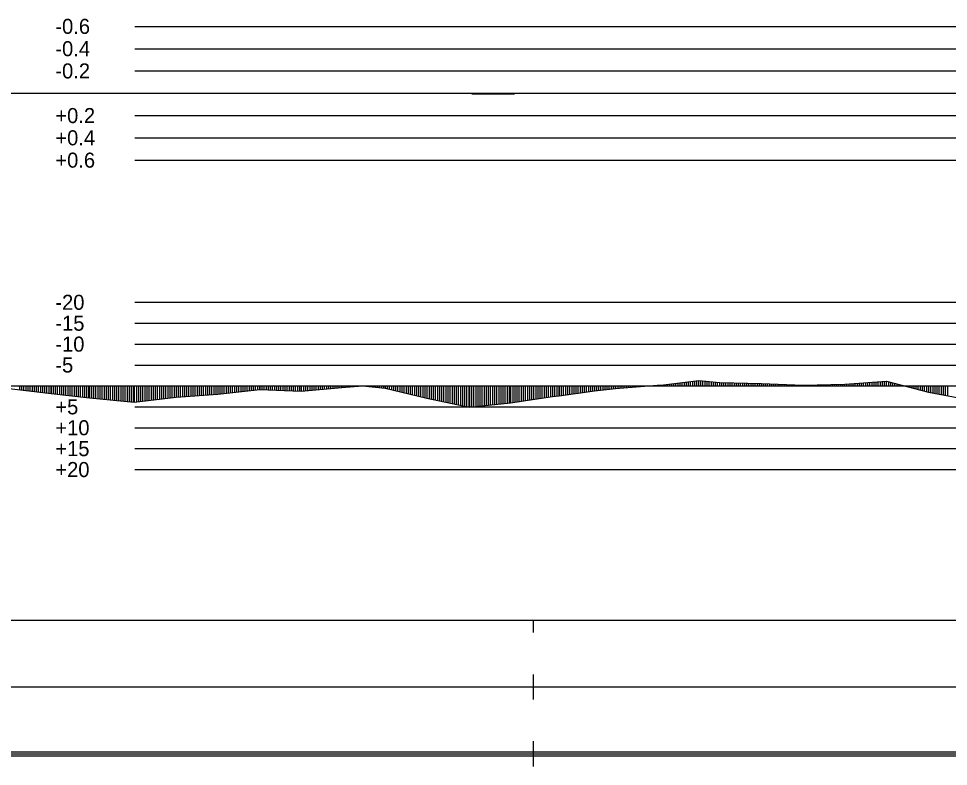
# Model space of a CAD drawing. Extents: x 2 to 10148, y 0 to 380.
# Drawn here: x 7238.1 to 7349.3, y 196.5 to 285.9 of the extents above; entities that cross this region are included whole.
import ezdxf

# ---------------------------------------------------------------- set-up
doc = ezdxf.new("R2010")
doc.units = 0
for name, color, linetype in [('POSUN_CARA', 7, 'Continuous'), ('POSUN_RASTR', 7, 'Continuous'), ('POSUN_TEXT', 7, 'Continuous'), ('RYCHL_RASTR', 7, 'Continuous'), ('ZRYCHL_CARA', 7, 'Continuous'), ('ZRYCHL_RASTR', 7, 'Continuous'), ('ZRYCHL_TEXT', 7, 'Continuous')]:
    doc.layers.add(name, color=color, linetype=linetype)

msp = doc.modelspace()

# ---------------------------------------------------------------- linework, layer by layer
at = {"layer": 'POSUN_CARA'}
for p, q in [((7315.21, 242.15), (7319.44, 242.63)), ((7317.21, 242), (7317.21, 242.38)), ((7317.46, 242), (7317.46, 242.41)), ((7317.71, 242), (7317.71, 242.43)), ((7317.96, 242), (7317.96, 242.46)), ((7318.21, 242), (7318.21, 242.49)), ((7318.46, 242), (7318.46, 242.52)), ((7318.71, 242), (7318.71, 242.55)), ((7318.96, 242), (7318.96, 242.58)), ((7319.21, 242), (7319.21, 242.61)), ((7319.44, 242.63), (7321.94, 242.39)), ((7319.44, 242), (7319.44, 242.63)), ((7319.69, 242), (7319.69, 242.61)), ((7319.94, 242), (7319.94, 242.59)), ((7320.19, 242), (7320.19, 242.56)), ((7320.44, 242), (7320.44, 242.54)), ((7320.69, 242), (7320.69, 242.51)), ((7320.94, 242), (7320.94, 242.49)), ((7321.19, 242), (7321.19, 242.47)), ((7321.44, 242), (7321.44, 242.44)), ((7321.69, 242), (7321.69, 242.42)), ((7321.94, 242), (7321.94, 242.39)), ((7321.94, 242.39), (7326.92, 242.28)), ((7321.94, 242), (7321.94, 242.39)), ((7322.19, 242), (7322.19, 242.39)), ((7322.44, 242), (7322.44, 242.38)), ((7322.69, 242), (7322.69, 242.38)), ((7336.9, 242.22), (7341.9, 242.55)), ((7339.4, 242), (7339.4, 242.39)), ((7339.65, 242), (7339.65, 242.4)), ((7339.9, 242), (7339.9, 242.42)), ((7340.15, 242), (7340.15, 242.44)), ((7340.4, 242), (7340.4, 242.45)), ((7340.65, 242), (7340.65, 242.47)), ((7340.9, 242), (7340.9, 242.49)), ((7341.15, 242), (7341.15, 242.5)), ((7341.4, 242), (7341.4, 242.52)), ((7341.65, 242), (7341.65, 242.54)), ((7341.9, 242.55), (7346.91, 241.24)), ((7341.9, 242), (7341.9, 242.55)), ((7342.15, 242), (7342.15, 242.49)), ((7342.4, 242), (7342.4, 242.42)), ((7236.96, 241.7), (7241.98, 241.09)), ((7238.21, 242), (7238.21, 241.55)), ((7238.46, 242), (7238.46, 241.52)), ((7238.71, 242), (7238.71, 241.49)), ((7238.96, 242), (7238.96, 241.46)), ((7239.21, 242), (7239.21, 241.42)), ((7239.46, 242), (7239.46, 241.39)), ((7239.71, 242), (7239.71, 241.36)), ((7239.96, 242), (7239.96, 241.33)), ((7240.21, 242), (7240.21, 241.3)), ((7240.46, 242), (7240.46, 241.27)), ((7240.71, 242), (7240.71, 241.24)), ((7240.96, 242), (7240.96, 241.21)), ((7241.21, 242), (7241.21, 241.18)), ((7241.46, 242), (7241.46, 241.15)), ((7241.71, 242), (7241.71, 241.12)), ((7241.96, 242), (7241.96, 241.09)), ((7241.98, 242), (7241.98, 241.09)), ((7242.23, 242), (7242.23, 241.06)), ((7242.48, 242), (7242.48, 241.03)), ((7242.73, 242), (7242.73, 241)), ((7242.98, 242), (7242.98, 240.97)), ((7243.23, 242), (7243.23, 240.94)), ((7243.48, 242), (7243.48, 240.92)), ((7243.73, 242), (7243.73, 240.89)), ((7243.98, 242), (7243.98, 240.86)), ((7244.23, 242), (7244.23, 240.83)), ((7244.48, 242), (7244.48, 240.8)), ((7244.73, 242), (7244.73, 240.77)), ((7244.98, 242), (7244.98, 240.74)), ((7245.23, 242), (7245.23, 240.71)), ((7245.48, 242), (7245.48, 240.68)), ((7245.73, 242), (7245.73, 240.66)), ((7245.98, 242), (7245.98, 240.63)), ((7246.23, 242), (7246.23, 240.6)), ((7246.48, 242), (7246.48, 240.57)), ((7246.57, 242), (7246.57, 240.56)), ((7246.82, 242), (7246.82, 240.54)), ((7247.07, 242), (7247.07, 240.51)), ((7247.32, 242), (7247.32, 240.49)), ((7247.57, 242), (7247.57, 240.46)), ((7247.82, 242), (7247.82, 240.44)), ((7248.07, 242), (7248.07, 240.42)), ((7248.32, 242), (7248.32, 240.39)), ((7248.57, 242), (7248.57, 240.37)), ((7248.82, 242), (7248.82, 240.34)), ((7249.07, 242), (7249.07, 240.32)), ((7249.32, 242), (7249.32, 240.3)), ((7249.57, 242), (7249.57, 240.27)), ((7249.82, 242), (7249.82, 240.25)), ((7250.07, 242), (7250.07, 240.23)), ((7250.32, 242), (7250.32, 240.2)), ((7250.57, 242), (7250.57, 240.18)), ((7250.82, 242), (7250.82, 240.15)), ((7251.07, 242), (7251.07, 240.13)), ((7251.32, 242), (7251.32, 240.11)), ((7251.57, 242), (7251.57, 240.08)), ((7251.82, 242), (7251.82, 240.06)), ((7251.94, 242), (7251.94, 240.05)), ((7252.19, 242), (7252.19, 240.08)), ((7252.44, 242), (7252.44, 240.11)), ((7252.69, 242), (7252.69, 240.14)), ((7252.94, 242), (7252.94, 240.17)), ((7253.19, 242), (7253.19, 240.19)), ((7253.44, 242), (7253.44, 240.22)), ((7253.69, 242), (7253.69, 240.25)), ((7253.94, 242), (7253.94, 240.28)), ((7254.19, 242), (7254.19, 240.31)), ((7254.44, 242), (7254.44, 240.34)), ((7254.69, 242), (7254.69, 240.37)), ((7254.94, 242), (7254.94, 240.4)), ((7255.19, 242), (7255.19, 240.43)), ((7255.44, 242), (7255.44, 240.46)), ((7255.69, 242), (7255.69, 240.49)), ((7255.94, 242), (7255.94, 240.52)), ((7256.19, 242), (7256.19, 240.55)), ((7256.44, 242), (7256.44, 240.58)), ((7256.69, 242), (7256.69, 240.61)), ((7256.94, 242), (7256.94, 240.64)), ((7257.19, 242), (7257.19, 240.66)), ((7257.44, 242), (7257.44, 240.68)), ((7257.69, 242), (7257.69, 240.7)), ((7257.94, 242), (7257.94, 240.72)), ((7258.19, 242), (7258.19, 240.74)), ((7258.44, 242), (7258.44, 240.76)), ((7258.69, 242), (7258.69, 240.77)), ((7258.94, 242), (7258.94, 240.79)), ((7259.19, 242), (7259.19, 240.81)), ((7259.44, 242), (7259.44, 240.83)), ((7259.69, 242), (7259.69, 240.85)), ((7259.94, 242), (7259.94, 240.87)), ((7260.19, 242), (7260.19, 240.89)), ((7260.44, 242), (7260.44, 240.91)), ((7260.69, 242), (7260.69, 240.93)), ((7260.94, 242), (7260.94, 240.95)), ((7261.19, 242), (7261.19, 240.97)), ((7261.44, 242), (7261.44, 240.99)), ((7261.69, 242), (7261.69, 241.01)), ((7261.91, 242), (7261.91, 241.02)), ((7261.91, 241.02), (7266.94, 241.59)), ((7262.16, 242), (7262.16, 241.05)), ((7262.41, 242), (7262.41, 241.08)), ((7262.66, 242), (7262.66, 241.11)), ((7262.91, 242), (7262.91, 241.13)), ((7263.16, 242), (7263.16, 241.16)), ((7263.41, 242), (7263.41, 241.19)), ((7263.66, 242), (7263.66, 241.22)), ((7263.91, 242), (7263.91, 241.25)), ((7264.16, 242), (7264.16, 241.27)), ((7264.41, 242), (7264.41, 241.3)), ((7264.66, 242), (7264.66, 241.33)), ((7264.91, 242), (7264.91, 241.36)), ((7265.16, 242), (7265.16, 241.39)), ((7265.41, 242), (7265.41, 241.41)), ((7265.66, 242), (7265.66, 241.44)), ((7265.91, 242), (7265.91, 241.47)), ((7266.16, 242), (7266.16, 241.5)), ((7266.41, 242), (7266.41, 241.53)), ((7266.66, 242), (7266.66, 241.55)), ((7266.91, 242), (7266.91, 241.58)), ((7266.94, 242), (7266.94, 241.59)), ((7266.94, 241.59), (7271.91, 241.37)), ((7267.19, 242), (7267.19, 241.57)), ((7267.44, 242), (7267.44, 241.56)), ((7267.69, 242), (7267.69, 241.55)), ((7267.94, 242), (7267.94, 241.54)), ((7268.19, 242), (7268.19, 241.53)), ((7268.44, 242), (7268.44, 241.52)), ((7268.69, 242), (7268.69, 241.51)), ((7268.94, 242), (7268.94, 241.5)), ((7269.19, 242), (7269.19, 241.49)), ((7269.44, 242), (7269.44, 241.48)), ((7269.69, 242), (7269.69, 241.46)), ((7269.94, 242), (7269.94, 241.45)), ((7270.19, 242), (7270.19, 241.44)), ((7270.44, 242), (7270.44, 241.43)), ((7270.69, 242), (7270.69, 241.42)), ((7270.94, 242), (7270.94, 241.41)), ((7271.19, 242), (7271.19, 241.4)), ((7271.44, 242), (7271.44, 241.39)), ((7271.69, 242), (7271.69, 241.38)), ((7271.91, 242), (7271.91, 241.37)), ((7271.91, 241.37), (7276.74, 241.8)), ((7272.16, 242), (7272.16, 241.39)), ((7272.41, 242), (7272.41, 241.41)), ((7272.66, 242), (7272.66, 241.43)), ((7272.91, 242), (7272.91, 241.46)), ((7273.16, 242), (7273.16, 241.48)), ((7273.41, 242), (7273.41, 241.5)), ((7273.66, 242), (7273.66, 241.52)), ((7273.91, 242), (7273.91, 241.55)), ((7274.16, 242), (7274.16, 241.57)), ((7274.41, 242), (7274.41, 241.59)), ((7274.66, 242), (7274.66, 241.61)), ((7274.91, 242), (7274.91, 241.64)), ((7275.16, 242), (7275.16, 241.66)), ((7275.41, 242), (7275.41, 241.68)), ((7275.66, 242), (7275.66, 241.7)), ((7275.91, 242), (7275.91, 241.73)), ((7276.16, 242), (7276.16, 241.75)), ((7276.41, 242), (7276.41, 241.77)), ((7276.66, 242), (7276.66, 241.8)), ((7276.74, 241.8), (7279.23, 242)), ((7276.74, 242), (7276.74, 241.8)), ((7276.99, 242), (7276.99, 241.82)), ((7277.24, 242), (7277.24, 241.84)), ((7277.49, 242), (7277.49, 241.86)), ((7277.74, 242), (7277.74, 241.88)), ((7277.99, 242), (7277.99, 241.9)), ((7278.24, 242), (7278.24, 241.92)), ((7278.49, 242), (7278.49, 241.94)), ((7278.74, 242), (7278.74, 241.96)), ((7278.99, 242), (7278.99, 241.98)), ((7279.23, 242), (7281.93, 241.74)), ((7279.23, 242), (7279.23, 242)), ((7279.48, 242), (7279.48, 241.98)), ((7279.73, 242), (7279.73, 241.95)), ((7279.98, 242), (7279.98, 241.93)), ((7280.23, 242), (7280.23, 241.9)), ((7280.48, 242), (7280.48, 241.88)), ((7280.73, 242), (7280.73, 241.85)), ((7280.98, 242), (7280.98, 241.83)), ((7281.23, 242), (7281.23, 241.81)), ((7281.48, 242), (7281.48, 241.78)), ((7281.73, 242), (7281.73, 241.76)), ((7281.93, 242), (7281.93, 241.74)), ((7281.93, 241.74), (7286.93, 240.55)), ((7282.18, 242), (7282.18, 241.68)), ((7282.43, 242), (7282.43, 241.62)), ((7282.68, 242), (7282.68, 241.56)), ((7282.93, 242), (7282.93, 241.5)), ((7283.18, 242), (7283.18, 241.44)), ((7283.43, 242), (7283.43, 241.38)), ((7283.68, 242), (7283.68, 241.32)), ((7283.93, 242), (7283.93, 241.26)), ((7284.18, 242), (7284.18, 241.2)), ((7284.43, 242), (7284.43, 241.14)), ((7284.68, 242), (7284.68, 241.08)), ((7284.93, 242), (7284.93, 241.02)), ((7285.18, 242), (7285.18, 240.97)), ((7285.43, 242), (7285.43, 240.91)), ((7285.68, 242), (7285.68, 240.85)), ((7285.93, 242), (7285.93, 240.79)), ((7286.18, 242), (7286.18, 240.73)), ((7286.43, 242), (7286.43, 240.67)), ((7286.68, 242), (7286.68, 240.61)), ((7286.93, 242), (7286.93, 240.55)), ((7286.93, 242), (7286.93, 240.55)), ((7287.18, 242), (7287.18, 240.5)), ((7287.43, 242), (7287.43, 240.44)), ((7287.68, 242), (7287.68, 240.39)), ((7287.93, 242), (7287.93, 240.34)), ((7288.18, 242), (7288.18, 240.28)), ((7288.43, 242), (7288.43, 240.23)), ((7288.68, 242), (7288.68, 240.18)), ((7288.93, 242), (7288.93, 240.13)), ((7289.18, 242), (7289.18, 240.07)), ((7289.43, 242), (7289.43, 240.02)), ((7289.68, 242), (7289.68, 239.97)), ((7289.93, 242), (7289.93, 239.91)), ((7290.18, 242), (7290.18, 239.86)), ((7290.43, 242), (7290.43, 239.81)), ((7290.68, 242), (7290.68, 239.75)), ((7290.93, 242), (7290.93, 239.7)), ((7291.18, 242), (7291.18, 239.65)), ((7291.43, 242), (7291.43, 239.6)), ((7291.68, 242), (7291.68, 239.54)), ((7291.93, 242), (7291.93, 239.49)), ((7292.01, 242), (7292.01, 239.47)), ((7292.26, 242), (7292.26, 239.5)), ((7292.51, 242), (7292.51, 239.53)), ((7292.76, 242), (7292.76, 239.55)), ((7293.01, 242), (7293.01, 239.58)), ((7293.26, 242), (7293.26, 239.6)), ((7293.51, 242), (7293.51, 239.63)), ((7293.76, 242), (7293.76, 239.66)), ((7294.01, 242), (7294.01, 239.68)), ((7294.26, 242), (7294.26, 239.71)), ((7294.51, 242), (7294.51, 239.73)), ((7294.76, 242), (7294.76, 239.76)), ((7295.01, 242), (7295.01, 239.79)), ((7295.26, 242), (7295.26, 239.81)), ((7295.51, 242), (7295.51, 239.84)), ((7295.76, 242), (7295.76, 239.87)), ((7296.01, 242), (7296.01, 239.89)), ((7296.26, 242), (7296.26, 239.92)), ((7296.51, 242), (7296.51, 239.94)), ((7296.76, 242), (7296.76, 239.97)), ((7296.94, 242), (7296.94, 239.99)), ((7297.19, 242), (7297.19, 240.03)), ((7297.44, 242), (7297.44, 240.06)), ((7297.69, 242), (7297.69, 240.1)), ((7297.94, 242), (7297.94, 240.14)), ((7298.19, 242), (7298.19, 240.17)), ((7298.44, 242), (7298.44, 240.21)), ((7298.69, 242), (7298.69, 240.25)), ((7298.94, 242), (7298.94, 240.29)), ((7299.19, 242), (7299.19, 240.32)), ((7299.44, 242), (7299.44, 240.36)), ((7299.69, 242), (7299.69, 240.4)), ((7299.94, 242), (7299.94, 240.43)), ((7300.19, 242), (7300.19, 240.47)), ((7300.44, 242), (7300.44, 240.51)), ((7300.69, 242), (7300.69, 240.54)), ((7300.94, 242), (7300.94, 240.58)), ((7301.19, 242), (7301.19, 240.62)), ((7301.44, 242), (7301.44, 240.66)), ((7301.69, 242), (7301.69, 240.69)), ((7301.94, 242), (7301.94, 240.73)), ((7301.95, 242), (7301.95, 240.73)), ((7302.2, 242), (7302.2, 240.76)), ((7302.45, 242), (7302.45, 240.78)), ((7302.7, 242), (7302.7, 240.81)), ((7302.74, 242), (7302.74, 240.81)), ((7302.74, 240.81), (7306.95, 241.42)), ((7302.99, 242), (7302.99, 240.85)), ((7303.24, 242), (7303.24, 240.89)), ((7303.49, 242), (7303.49, 240.92)), ((7303.74, 242), (7303.74, 240.96)), ((7303.99, 242), (7303.99, 240.99)), ((7304.24, 242), (7304.24, 241.03)), ((7304.49, 242), (7304.49, 241.07)), ((7304.74, 242), (7304.74, 241.1)), ((7304.99, 242), (7304.99, 241.14)), ((7305.24, 242), (7305.24, 241.17)), ((7305.49, 242), (7305.49, 241.21)), ((7305.74, 242), (7305.74, 241.25)), ((7305.99, 242), (7305.99, 241.28)), ((7306.24, 242), (7306.24, 241.32)), ((7306.49, 242), (7306.49, 241.35)), ((7306.74, 242), (7306.74, 241.39)), ((7306.95, 242), (7306.95, 241.42)), ((7306.95, 241.42), (7309.49, 241.71)), ((7307.2, 242), (7307.2, 241.45)), ((7307.45, 242), (7307.45, 241.48)), ((7307.7, 242), (7307.7, 241.51)), ((7307.95, 242), (7307.95, 241.54)), ((7308.2, 242), (7308.2, 241.56)), ((7308.45, 242), (7308.45, 241.59)), ((7308.7, 242), (7308.7, 241.62)), ((7308.95, 242), (7308.95, 241.65)), ((7309.2, 242), (7309.2, 241.68)), ((7309.45, 242), (7309.45, 241.71)), ((7309.49, 241.71), (7314.46, 242.11)), ((7309.49, 242), (7309.49, 241.71)), ((7309.74, 242), (7309.74, 241.73)), ((7309.99, 242), (7309.99, 241.75)), ((7310.24, 242), (7310.24, 241.77)), ((7310.49, 242), (7310.49, 241.79)), ((7310.74, 242), (7310.74, 241.81)), ((7310.99, 242), (7310.99, 241.83)), ((7311.24, 242), (7311.24, 241.85)), ((7311.49, 242), (7311.49, 241.87)), ((7311.74, 242), (7311.74, 241.89)), ((7311.99, 242), (7311.99, 241.91)), ((7312.24, 242), (7312.24, 241.93)), ((7312.49, 242), (7312.49, 241.95)), ((7312.74, 242), (7312.74, 241.97)), ((7312.99, 242), (7312.99, 241.99)), ((7313.24, 242), (7313.24, 242.01)), ((7313.49, 242), (7313.49, 242.03)), ((7313.74, 242), (7313.74, 242.05)), ((7313.99, 242), (7313.99, 242.07)), ((7314.24, 242), (7314.24, 242.09)), ((7314.46, 242.11), (7315.21, 242.15)), ((7314.46, 242), (7314.46, 242.11)), ((7314.71, 242), (7314.71, 242.12)), ((7314.96, 242), (7314.96, 242.13)), ((7315.21, 242), (7315.21, 242.15)), ((7315.21, 242), (7315.21, 242.15)), ((7315.46, 242), (7315.46, 242.17)), ((7315.71, 242), (7315.71, 242.2)), ((7315.96, 242), (7315.96, 242.23)), ((7316.21, 242), (7316.21, 242.26)), ((7316.46, 242), (7316.46, 242.29)), ((7316.71, 242), (7316.71, 242.32)), ((7316.96, 242), (7316.96, 242.35)), ((7322.94, 242), (7322.94, 242.37)), ((7323.19, 242), (7323.19, 242.37)), ((7323.44, 242), (7323.44, 242.36)), ((7323.69, 242), (7323.69, 242.35)), ((7323.94, 242), (7323.94, 242.35)), ((7324.19, 242), (7324.19, 242.34)), ((7324.44, 242), (7324.44, 242.34)), ((7324.69, 242), (7324.69, 242.33)), ((7324.94, 242), (7324.94, 242.33)), ((7325.19, 242), (7325.19, 242.32)), ((7325.44, 242), (7325.44, 242.32)), ((7325.69, 242), (7325.69, 242.31)), ((7325.94, 242), (7325.94, 242.31)), ((7326.19, 242), (7326.19, 242.3)), ((7326.44, 242), (7326.44, 242.29)), ((7326.69, 242), (7326.69, 242.29)), ((7326.92, 242.28), (7331.91, 242.1)), ((7326.92, 242), (7326.92, 242.28)), ((7327.17, 242), (7327.17, 242.27)), ((7327.42, 242), (7327.42, 242.27)), ((7327.67, 242), (7327.67, 242.26)), ((7327.92, 242), (7327.92, 242.25)), ((7328.17, 242), (7328.17, 242.24)), ((7328.42, 242), (7328.42, 242.23)), ((7328.67, 242), (7328.67, 242.22)), ((7328.92, 242), (7328.92, 242.21)), ((7329.17, 242), (7329.17, 242.2)), ((7329.42, 242), (7329.42, 242.19)), ((7329.67, 242), (7329.67, 242.18)), ((7329.92, 242), (7329.92, 242.17)), ((7330.17, 242), (7330.17, 242.16)), ((7330.42, 242), (7330.42, 242.15)), ((7330.67, 242), (7330.67, 242.14)), ((7330.92, 242), (7330.92, 242.14)), ((7331.17, 242), (7331.17, 242.13)), ((7331.42, 242), (7331.42, 242.12)), ((7331.67, 242), (7331.67, 242.11)), ((7331.91, 242.1), (7336.9, 242.22)), ((7331.91, 242), (7331.91, 242.1)), ((7332.16, 242), (7332.16, 242.11)), ((7332.41, 242), (7332.41, 242.11)), ((7332.66, 242), (7332.66, 242.12)), ((7332.91, 242), (7332.91, 242.12)), ((7333.16, 242), (7333.16, 242.13)), ((7333.41, 242), (7333.41, 242.14)), ((7333.66, 242), (7333.66, 242.14)), ((7333.91, 242), (7333.91, 242.15)), ((7334.16, 242), (7334.16, 242.15)), ((7334.41, 242), (7334.41, 242.16)), ((7334.66, 242), (7334.66, 242.17)), ((7334.91, 242), (7334.91, 242.17)), ((7335.16, 242), (7335.16, 242.18)), ((7335.41, 242), (7335.41, 242.18)), ((7335.66, 242), (7335.66, 242.19)), ((7335.91, 242), (7335.91, 242.2)), ((7336.16, 242), (7336.16, 242.2)), ((7336.41, 242), (7336.41, 242.21)), ((7336.66, 242), (7336.66, 242.22)), ((7336.9, 242), (7336.9, 242.22)), ((7337.15, 242), (7337.15, 242.24)), ((7337.4, 242), (7337.4, 242.25)), ((7337.65, 242), (7337.65, 242.27)), ((7337.9, 242), (7337.9, 242.29)), ((7338.15, 242), (7338.15, 242.3)), ((7338.4, 242), (7338.4, 242.32)), ((7338.65, 242), (7338.65, 242.34)), ((7338.9, 242), (7338.9, 242.35)), ((7339.15, 242), (7339.15, 242.37)), ((7342.65, 242), (7342.65, 242.36)), ((7342.9, 242), (7342.9, 242.29)), ((7343.15, 242), (7343.15, 242.23)), ((7343.4, 242), (7343.4, 242.16)), ((7343.65, 242), (7343.65, 242.1)), ((7343.9, 242), (7343.9, 242.03)), ((7344.15, 242), (7344.15, 241.97)), ((7344.4, 242), (7344.4, 241.9)), ((7344.65, 242), (7344.65, 241.83)), ((7344.9, 242), (7344.9, 241.77)), ((7345.15, 242), (7345.15, 241.7)), ((7345.4, 242), (7345.4, 241.64)), ((7345.65, 242), (7345.65, 241.57)), ((7345.9, 242), (7345.9, 241.51)), ((7346.15, 242), (7346.15, 241.44)), ((7346.4, 242), (7346.4, 241.38)), ((7346.65, 242), (7346.65, 241.31)), ((7346.9, 242), (7346.9, 241.25)), ((7346.91, 242), (7346.91, 241.24)), ((7347.16, 242), (7347.16, 241.2)), ((7347.41, 242), (7347.41, 241.15)), ((7347.66, 242), (7347.66, 241.1)), ((7347.91, 242), (7347.91, 241.06)), ((7348.16, 242), (7348.16, 241.01)), ((7348.41, 242), (7348.41, 240.96)), ((7348.66, 242), (7348.66, 240.92)), ((7348.91, 242), (7348.91, 240.87)), ((7349.16, 242), (7349.16, 240.82)), ((7241.98, 241.09), (7246.57, 240.56)), ((7246.57, 240.56), (7251.94, 240.05)), ((7251.94, 240.05), (7256.94, 240.64)), ((7256.94, 240.64), (7261.91, 241.02)), ((7286.93, 240.55), (7292.01, 239.47)), ((7296.94, 239.99), (7301.95, 240.73)), ((7301.95, 240.73), (7302.74, 240.81)), ((7346.91, 241.24), (7351.8, 240.33)), ((7292.01, 239.47), (7296.94, 239.99))]:
    msp.add_line(p, q, dxfattribs=at)
at = {"layer": 'POSUN_RASTR'}
for p, q in [((7252, 252), (7448, 252)), ((7252, 249.5), (7448, 249.5)), ((7252, 247), (7448, 247)), ((7252, 244.5), (7448, 244.5)), ((6872.96, 242), (8072.18, 242)), ((7252, 239.5), (7448, 239.5)), ((7252, 237), (7448, 237)), ((7252, 234.5), (7448, 234.5)), ((7252, 232), (7448, 232))]:
    msp.add_line(p, q, dxfattribs=at)
at = {"layer": 'RYCHL_RASTR'}
for p, q in [((6869.05, 214), (8074.39, 214)), ((7299.68, 212.5), (7299.68, 214)), ((7299.68, 204.5), (7299.68, 207.5)), ((6869.05, 206), (8074.39, 206)), ((7299.68, 196.5), (7299.68, 199.5)), ((6869.05, 198.25), (8074.39, 198.25)), ((6869.05, 198), (8074.39, 198)), ((6869.05, 197.75), (8074.39, 197.75))]:
    msp.add_line(p, q, dxfattribs=at)
at = {"layer": 'ZRYCHL_CARA'}
for p, q in [((6872.96, 277), (8072.18, 277)), ((7292.29, 277), (7292.29, 276.92)), ((7292.29, 277), (7292.29, 276.92)), ((7292.29, 276.92), (7297.39, 276.92)), ((7292.54, 277), (7292.54, 276.92)), ((7292.79, 277), (7292.79, 276.92)), ((7293.04, 277), (7293.04, 276.92)), ((7293.29, 277), (7293.29, 276.92)), ((7293.54, 277), (7293.54, 276.92)), ((7293.79, 277), (7293.79, 276.92)), ((7294.04, 277), (7294.04, 276.92)), ((7294.29, 277), (7294.29, 276.92)), ((7294.54, 277), (7294.54, 276.92)), ((7294.79, 277), (7294.79, 276.92)), ((7295.04, 277), (7295.04, 276.92)), ((7295.29, 277), (7295.29, 276.92)), ((7295.54, 277), (7295.54, 276.92)), ((7295.79, 277), (7295.79, 276.92)), ((7296.04, 277), (7296.04, 276.92)), ((7296.29, 277), (7296.29, 276.92)), ((7296.54, 277), (7296.54, 276.92)), ((7296.79, 277), (7296.79, 276.92)), ((7297.04, 277), (7297.04, 276.92)), ((7297.29, 277), (7297.29, 276.92)), ((7297.39, 276.92), (7297.39, 277))]:
    msp.add_line(p, q, dxfattribs=at)
at = {"layer": 'ZRYCHL_RASTR'}
for p, q in [((7252, 285), (7448, 285)), ((7252, 282.33), (7448, 282.33)), ((7252, 279.67), (7448, 279.67)), ((7252, 274.33), (7455.47, 274.33)), ((7252, 271.67), (7455.45, 271.67)), ((7252, 269), (7455.47, 269))]:
    msp.add_line(p, q, dxfattribs=at)

# ---------------------------------------------------------------- texts
at = {"layer": 'POSUN_TEXT'}
for s, p in [('-20', (7242.5, 251.1)), ('-15', (7242.5, 248.6)), ('-10', (7242.5, 246.1)), ('-5', (7242.5, 243.6)), ('+5', (7242.5, 238.6)), ('+10', (7242.5, 236.1)), ('+15', (7242.5, 233.6)), ('+20', (7242.5, 231.1))]:
    msp.add_text(s, height=1.8, dxfattribs=at).set_placement(p)
at = {"layer": 'ZRYCHL_TEXT'}
for s, p in [('-0.6', (7242.5, 284.1)), ('-0.4', (7242.5, 281.43)), ('-0.2', (7242.5, 278.77)), ('+0.2', (7242.5, 273.43)), ('+0.4', (7242.5, 270.77)), ('+0.6', (7242.5, 268.1))]:
    msp.add_text(s, height=1.8, dxfattribs=at).set_placement(p)

doc.saveas('drawing.dxf')
